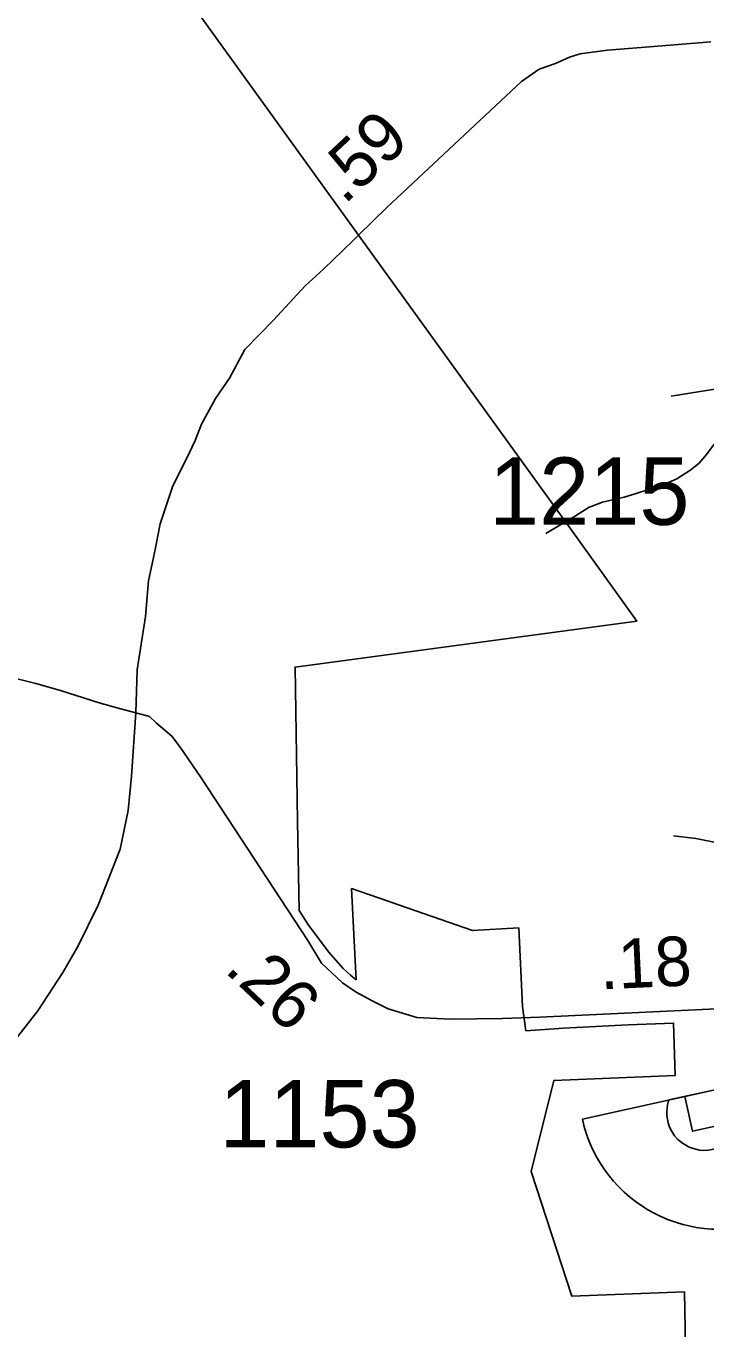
# Model space of a CAD drawing. Extents: x 1950930 to 2061844, y 904556 to 1017002.
# Drawn here: x 2000196 to 2001912, y 956218 to 959507 of the extents above; entities that cross this region are included whole.
import ezdxf

# ---------------------------------------------------------------- set-up
doc = ezdxf.new("R2010")
doc.units = 0
for name, color, linetype in [('Exist Boundary Political City Limit New', 7, 'Continuous'), ('Exist Cultural Recreational Baseball or SoftBall Diamond CELL', 7, 'Continuous'), ('Exist Road Non-System Type 51', 7, 'Continuous'), ('Exist Road Primary US Structure Standard Bridge CELL', 7, 'Continuous'), ('Exist Road Secondary Mileage Hundredths English Label', 7, 'Continuous'), ('Exist Road Secondary Type 51 Attributed', 7, 'Continuous'), ('Exist Road Secondary Type 51 Number Label', 7, 'Continuous'), ('Map Preparation Boundary City Limit Buffer Line', 7, 'Continuous')]:
    doc.layers.add(name, color=color, linetype=linetype)

# ---------------------------------------------------------------- blocks, each defined once
blk = doc.blocks.new('Exist Cultural Recreational Baseball or SoftBall Diamond')
at = {"layer": 'Exist Cultural Recreational Baseball or SoftBall Diamond CELL'}
for points in [[(0, 0), (-251, -251), (-258.4, -243.5), (-270.4, -230.1), (-280.7, -217.4), (-291.1, -203.1), (-300.3, -189.2), (-310, -172.9), (-319.1, -156.1), (-327.3, -137.6), (-333.9, -120.6), (-339.1, -105.2), (-344.2, -86.7), (-348.8, -66), (-352, -46), (-353.8, -29), (-355, -9.2), (-355.1, 5.4), (-354.4, 22.7), (-352.2, 45.9), (-349.5, 63.3), (-345.1, 84), (-340.4, 101.3), (-335, 117.6), (-327.6, 137.4), (-317.1, 159.6), (-308.7, 175.8), (-296.2, 195.8), (-286.5, 209.9), (-275.2, 224.3), (-262.2, 239.6), (-251, 251)], [(0, 0), (-92.6, -92.7), (-102, -90.3), (-112.4, -86), (-123.3, -79.8), (-132.2, -73.3), (-139.8, -66.2), (-146.4, -58.8), (-152.7, -50.1), (-157.8, -40.4), (-161.3, -31.4), (-164.2, -22), (-166, -12.2), (-166.5, -4.5), (-166.5, 5.6), (-165.3, 14.7), (-164.7, 20.1), (-161.1, 32.2), (-157.3, 40.7), (-152.8, 49.6), (-147.8, 56.9), (-142.3, 63.2), (-135.5, 70.3), (-128.5, 76.3), (-120.2, 81.8), (-112.8, 85.6), (-105.1, 89.1), (-98.1, 91.3), (-92.6, 92.7)], [(0, 0), (-63.6, 63.6), (-127.3, 0), (-63.6, -63.6)]]:
    blk.add_lwpolyline(points, close=True, dxfattribs=at)

msp = doc.modelspace()

# ---------------------------------------------------------------- linework, layer by layer
at = {"layer": 'Exist Boundary Political City Limit New'}
msp.add_lwpolyline([(2001863.9, 955942.7), (2001857.1, 956311.8), (2001573.1, 956301.4), (2001470.1, 956616.2), (2001528.1, 956845.8), (2001833.8, 956857.8), (2001829.9, 956990.6), (2001715.2, 956986.2), (2001551.8, 956977.8), (2001457.4, 956971.1), (2001448.9, 957032.5), (2001439, 957230.8), (2001322.5, 957224.1), (2001220.8, 957259.4), (2001119, 957294.7), (2001109.5, 957298), (2001017.2, 957330), (2001028.8, 957100.1), (2001014.8, 957111.2), (2000996.2, 957128.1), (2000959, 957170.4), (2000906.8, 957240.2), (2000884.8, 957274.5), (2000881.1, 957500), (2000874.8, 957888.9), (2001737.2, 958005.1), (2001566, 958242.8), (2001034.9, 958979.6), (2000367.8, 959905.2)], dxfattribs=at)
at = {"layer": 'Exist Road Non-System Type 51'}
msp.add_line((2002053.9, 958610.6), (2001823.9, 958572.8), dxfattribs=at)
for points in [[(2002060.6, 958582.7), (2002039.5, 958558.8), (2002023.6, 958545.9), (2002008.1, 958532.5), (2001993.1, 958518.6), (2001978.5, 958504.2), (2001964.5, 958489.4), (2001950.9, 958474), (2001937.9, 958458.3), (2001925.2, 958442.1), (2001913.4, 958425.5), (2001894.2, 958404.1), (2001871, 958385.6), (2001838, 958364.3), (2001805.1, 958349.8), (2001733.4, 958326.4), (2001705.2, 958317.8), (2001650.9, 958305.1), (2001622.2, 958294.5), (2001617, 958292.5), (2001582, 958271.2), (2001507.4, 958226.6)], [(2002291.5, 957373.4), (2002135.6, 957405.1), (2001982.1, 957437.3), (2001885.8, 957456.8), (2001829.5, 957463.4)]]:
    msp.add_lwpolyline(points, dxfattribs=at)
at = {"layer": 'Exist Road Secondary Type 51 Attributed'}
for points in [[(2000473.1, 957774), (2000476.3, 957882.3), (2000496.7, 958016.4), (2000504.5, 958106.4), (2000514.3, 958149.5), (2000522.1, 958190.5), (2000534.4, 958250.7), (2000566.4, 958346.8), (2000600.5, 958414.7), (2000622.4, 958460.7), (2000638.8, 958501.9), (2000673.6, 958567.1), (2000708.8, 958618), (2000747.9, 958690.4), (2000820.2, 958764.7), (2000900.2, 958851.1), (2000946.1, 958893.1), (2000995.8, 958941.4), (2001020, 958965), (2001034.9, 958979.6), (2001106, 959049), (2001445.9, 959367.3), (2001491.1, 959398.1), (2001532.2, 959412.7), (2001567.4, 959428.4), (2001593.8, 959437.2), (2001663.1, 959446), (2001790.2, 959456.7), (2001924.1, 959467.5)], [(2000473.1, 957774), (2000431.7, 957784.5), (2000380.4, 957798.7), (2000282.7, 957830), (2000220.2, 957847.6), (2000173.2, 957859.3)], [(2000174.3, 956955.4), (2000225.7, 957021.1), (2000288.3, 957117.9), (2000326.5, 957184), (2000377.7, 957288), (2000433.4, 957429.8), (2000453, 957527.4), (2000461.7, 957613.8), (2000473.1, 957774)], [(2001955.8, 957026.9), (2001492.5, 957005.8), (2001397.9, 957001.7), (2001266.6, 957000.3), (2001181.8, 957004.4), (2001109.5, 957026.7), (2001070.6, 957046.1), (2001028.8, 957068.4), (2000994.1, 957092), (2000941.3, 957142.1), (2000906.5, 957199.1), (2000636, 957612.3), (2000584.2, 957686.7), (2000563.7, 957715), (2000524.5, 957747.7), (2000506.9, 957764), (2000473.1, 957774)]]:
    msp.add_lwpolyline(points, dxfattribs=at)
at = {"layer": 'Map Preparation Boundary City Limit Buffer Line'}
msp.add_lwpolyline([(2001863.9, 955942.7), (2001857.1, 956311.8), (2001573.1, 956301.4), (2001470.1, 956616.2), (2001528.1, 956845.8), (2001833.8, 956857.8), (2001829.9, 956990.6), (2001715.2, 956986.2), (2001551.8, 956977.8), (2001457.4, 956971.1), (2001448.9, 957032.5), (2001439, 957230.8), (2001322.5, 957224.1), (2001220.8, 957259.4), (2001119, 957294.7), (2001109.5, 957298), (2001017.2, 957330), (2001028.8, 957100.1), (2001014.8, 957111.2), (2000996.2, 957128.1), (2000959, 957170.4), (2000906.8, 957240.2), (2000884.8, 957274.5), (2000881.1, 957500), (2000874.8, 957888.9), (2001737.2, 958005.1), (2001566, 958242.8), (2001034.9, 958979.6), (2000367.8, 959905.2)], dxfattribs=at)

# ---------------------------------------------------------------- block references
at = {"layer": 'Exist Road Secondary Type 51 Attributed', "rotation": 57.572445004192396}
msp.add_blockref('Exist Cultural Recreational Baseball or SoftBall Diamond', (2001946.2, 956824.9), dxfattribs=at)

# ---------------------------------------------------------------- texts
at = {"layer": 'Exist Road Primary US Structure Standard Bridge CELL'}
msp.add_text('.59', height=125, rotation=43.1142, dxfattribs=at).set_placement((2000999, 959054.5))
at = {"layer": 'Exist Road Secondary Mileage Hundredths English Label'}
for s, rotation, p in [('.18', 2.606, (2001645.7, 957075.4)), ('.26', 316.5482, (2000693.8, 957121.8))]:
    msp.add_text(s, height=125, rotation=rotation, dxfattribs=at).set_placement(p)
at = {"layer": 'Exist Road Secondary Type 51 Number Label'}
for s, p in [('1215', (2001364.3, 958248.2)), ('1153', (2000683.4, 956676.6))]:
    msp.add_text(s, height=170, dxfattribs=at).set_placement(p)

doc.saveas('drawing.dxf')
